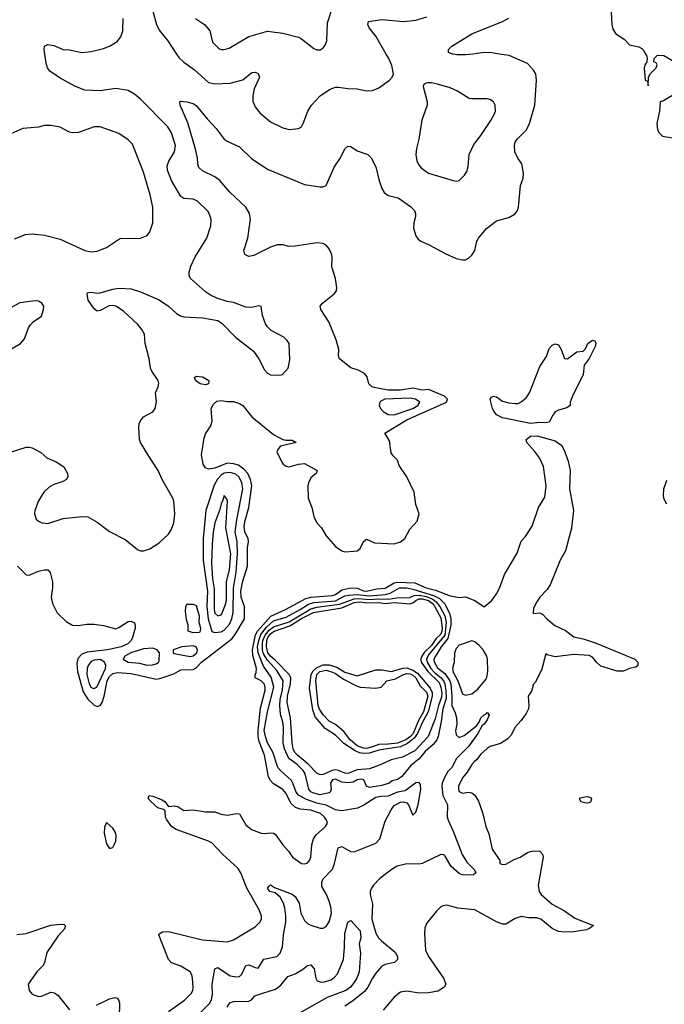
# Model space of a CAD drawing. Header units: inches. Extents: x 1839270 to 1929235, y 762242 to 910350.
# Tile 265 of 362: x 1890529 to 1894695, y 863860 to 870222. Entities that reach past the tile are written whole.
import ezdxf

# ---------------------------------------------------------------- set-up
doc = ezdxf.new("R2010")
doc.units = ezdxf.units.IN
doc.header["$MEASUREMENT"] = 0
doc.layers.add('B8896', color=7, linetype='Continuous')
doc.layers.add('B8897', color=7, linetype='Continuous')

msp = doc.modelspace()

# ---------------------------------------------------------------- linework, layer by layer
at = {"layer": 'B8896', "color": 5}
for points, elevation in [([(1890457.4, 867422.6), (1890570, 867459), (1890590, 867460.9), (1890610, 867455.3), (1890664.6, 867424.6), (1890705.3, 867390), (1890764.9, 867364.9), (1890813.5, 867333.5), (1890837.1, 867290), (1890840.5, 867270), (1890830.7, 867250), (1890804.2, 867235.8), (1890750, 867218.3), (1890719.5, 867200.5), (1890685.7, 867170), (1890650, 867112.3), (1890627.2, 867050), (1890624.9, 867030), (1890634.9, 866994.9), (1890650, 866982), (1890672, 866970), (1890710, 866967.2), (1890810, 866999.6), (1890930, 867012), (1890968.9, 867008.9), (1891030, 866975.5), (1891110, 866915.5), (1891210, 866863.8), (1891290, 866798), (1891310, 866790.6), (1891330, 866790.6), (1891370, 866804), (1891430, 866840.7), (1891490, 866898.8), (1891509.6, 866930.4), (1891526, 866970), (1891531.8, 867028.2), (1891525.1, 867110), (1891518.9, 867130), (1891449.7, 867250), (1891423.5, 867310), (1891362.7, 867402.7), (1891310.7, 867490), (1891303.4, 867510), (1891298, 867590), (1891301.5, 867610), (1891310, 867630.3), (1891330, 867656.9), (1891390, 867688), (1891404.5, 867710), (1891413, 867753), (1891405.6, 867810), (1891423.6, 867850), (1891427.2, 867872.8), (1891423, 867890), (1891382.3, 867950), (1891374, 867970), (1891365, 868030), (1891340.7, 868130), (1891335.1, 868190), (1891319.2, 868219.2), (1891291.6, 868251.6), (1891199.3, 868339.3), (1891150.6, 868370.6), (1891130, 868375.8), (1891106.6, 868373.4), (1891050, 868342.4), (1891030, 868339.5), (1891010, 868354), (1890971.5, 868410), (1890965.6, 868450), (1890970, 868458.8), (1890990, 868461.6), (1891030, 868454.9), (1891050, 868457.4), (1891130, 868481.1), (1891170, 868487.4), (1891250, 868482.3), (1891310, 868463.1), (1891431.1, 868411.1), (1891491.2, 868371.2), (1891543.2, 868323.2), (1891569.2, 868309.2), (1891590, 868302.7), (1891710, 868294.6), (1891810, 868278), (1891838, 868258), (1891923, 868170), (1892039.3, 868079.3), (1892074.4, 868030), (1892110, 867958.8), (1892130, 867937.3), (1892150, 867927.3), (1892210, 867924), (1892228, 867930), (1892264, 867970), (1892275.1, 868024.9), (1892269.6, 868130), (1892257, 868150), (1892235.1, 868170), (1892153.6, 868213.6), (1892130, 868238), (1892117.7, 868257.7), (1892098.4, 868310), (1892088.9, 868368.9), (1892072.1, 868372.1), (1892030, 868362), (1891990, 868363.7), (1891910, 868394.5), (1891870, 868402), (1891803.3, 868423.3), (1891762, 868442), (1891730, 868462.7), (1891633.6, 868550), (1891625.1, 868570), (1891625.1, 868590), (1891635.4, 868630), (1891662.3, 868690), (1891739.1, 868810), (1891763.6, 868890), (1891767.3, 868930), (1891753.6, 868970), (1891744.1, 868984.1), (1891678.4, 869050), (1891650, 869063.1), (1891590, 869067.2), (1891570, 869078.5), (1891510, 869182.6), (1891484.5, 869250), (1891481.9, 869278.1), (1891492.3, 869307.7), (1891530, 869368.5), (1891535.2, 869410), (1891510, 869489.7), (1891487.3, 869530), (1891310, 869708), (1891270, 869741.4), (1891230, 869763.5), (1891150, 869777.7), (1891050, 869762.8), (1890950, 869766.9), (1890890, 869791.2), (1890790, 869844.7), (1890723.7, 869890), (1890709.3, 869910), (1890699.3, 869940.7), (1890691.4, 870000)], 640), ([(1890514, 866690), (1890570, 866634.8), (1890590, 866633.4), (1890650, 866659.3), (1890690, 866667.7), (1890710, 866666.8), (1890726.8, 866650), (1890740.3, 866590), (1890741.3, 866550), (1890732, 866490), (1890740.3, 866450), (1890772.2, 866390), (1890830, 866332.7), (1890870.5, 866310.5), (1890910, 866308), (1890963.5, 866316.5), (1891010, 866316.5), (1891070, 866307.2), (1891150, 866286.4), (1891170, 866293.7), (1891230, 866333.4), (1891250, 866335.5), (1891270, 866323.8), (1891275.6, 866310), (1891276.3, 866290), (1891258.8, 866230), (1891250.2, 866210), (1891227.6, 866190), (1891185.8, 866170), (1891097, 866150), (1890964, 866136), (1890930, 866122.7), (1890905.4, 866094.6), (1890898.9, 866061.1), (1890901.7, 866010), (1890938.7, 865878.7), (1890970, 865831.5), (1891010, 865793.3), (1891030, 865783.4), (1891050, 865791.1), (1891061.2, 865810), (1891074.8, 865850), (1891094.9, 865950), (1891110, 865979), (1891130, 865997.7), (1891163.9, 866003.9), (1891250, 865997.9), (1891410, 865960.6), (1891435.7, 865964.3), (1891525.2, 865994.8), (1891570, 866021), (1891650, 866022.5), (1891670, 866034.7), (1891703.4, 866070), (1891899, 866221), (1891921.2, 866250), (1891981, 866350), (1891981.3, 866430), (1891961.3, 866490), (1891957.6, 866530), (1891970, 866593.4), (1892000.7, 866690), (1892001, 866810), (1892007.9, 866850), (1892004.7, 866870), (1891984.5, 866910), (1891979.9, 866950), (1891985.2, 866985.2), (1892010.4, 867070), (1892028.7, 867210), (1892020.1, 867250), (1892002.8, 867290), (1891978.2, 867318.2), (1891942.9, 867342.9), (1891910, 867353.1), (1891870, 867356.2), (1891790, 867324.6), (1891750, 867318.3), (1891730, 867326), (1891714.3, 867350), (1891705, 867410), (1891721.4, 867518.6), (1891730, 867546.8), (1891763.2, 867596.8), (1891773.2, 867626.8), (1891766, 867710), (1891781.4, 867738.6), (1891803.4, 867756.6), (1891830, 867760.7), (1891870, 867754.5), (1891910, 867754.8), (1891950, 867743), (1891971.4, 867730), (1892030, 867655.6), (1892170, 867541.1), (1892230, 867510.4), (1892250, 867505.5), (1892290, 867505.5), (1892316.3, 867490), (1892214.7, 867465.3), (1892198.7, 867450), (1892190.3, 867430), (1892222.6, 867362.6), (1892231.3, 867350), (1892250, 867337.7), (1892270, 867333.6), (1892330, 867349.2), (1892370, 867353.7), (1892450.4, 867310), (1892445.5, 867290), (1892410, 867261.3), (1892395, 867230), (1892391.3, 867210), (1892393.8, 867130), (1892416.2, 867070), (1892430, 867012.7), (1892449, 866970), (1892478.6, 866938.6), (1892510, 866886), (1892570, 866817.6), (1892610, 866790.6), (1892630, 866784.4), (1892687.3, 866787.3), (1892710, 866790.4), (1892730, 866805.5), (1892750, 866850.8), (1892770, 866864.9), (1892821.7, 866841.7), (1892950, 866834.4), (1892990, 866848.2), (1893016.9, 866870), (1893049.8, 866930), (1893097.5, 866982.5), (1893109.8, 867030), (1893089.8, 867090), (1893078.8, 867170), (1893030, 867268.3), (1892981.7, 867341.7), (1892970, 867376), (1892943, 867403), (1892930, 867424), (1892919.8, 867499.8), (1892889.6, 867550), (1893030, 867636.4), (1893286.2, 867750), (1893294.1, 867770), (1893274.5, 867790), (1893170, 867832), (1893130, 867828.8), (1893070, 867840.1), (1892990, 867827.1), (1892910, 867828), (1892808.3, 867848.3), (1892785.6, 867870), (1892775.1, 867915.1), (1892756.4, 867936.4), (1892716.4, 867956.4), (1892670, 867972.6), (1892594.7, 868030), (1892588.6, 868050), (1892592.1, 868090), (1892573.5, 868153.5), (1892527.3, 868270), (1892475.6, 868350), (1892471.8, 868370), (1892486.6, 868390), (1892562, 868450), (1892576.2, 868470), (1892578.4, 868490), (1892569.6, 868550), (1892545.7, 868625.7), (1892548.7, 868690), (1892545.1, 868710), (1892530, 868741.6), (1892510, 868764), (1892490, 868775.1), (1892450, 868781.1), (1892310, 868757.7), (1892270, 868757.4), (1892230, 868766.3), (1892193.5, 868766.5), (1892150, 868752.8), (1892042.7, 868697.3), (1892010, 868692.6), (1891985, 868705), (1891978.3, 868730), (1892002.4, 868810), (1892017.1, 868902.9), (1892019.8, 868930), (1892014.6, 868970), (1891990.4, 869010.4), (1891887, 869107), (1891822.1, 869182.1), (1891790, 869205.8), (1891710, 869245.4), (1891687.7, 869267.7), (1891680.5, 869290), (1891677.7, 869330), (1891665.9, 869385.9), (1891616.3, 869556.3), (1891566, 869670), (1891564, 869690), (1891570, 869694.8), (1891609.1, 869690.9), (1891650, 869679.3), (1891670, 869667.7), (1891740.9, 869580.9), (1891799.7, 869519.7), (1891850, 869450.3), (1891870, 869436.5), (1891950, 869399.5), (1892030, 869323.8), (1892097.1, 869277.1), (1892134.6, 869254.6), (1892370, 869157.7), (1892470, 869142.6), (1892490, 869142.4), (1892509.6, 869150.4), (1892560.4, 869270), (1892602.4, 869330), (1892630, 869386.8), (1892650, 869404), (1892670, 869402.8), (1892710, 869373.4), (1892778, 869350), (1892800.7, 869330), (1892830, 869270.8), (1892850.2, 869190), (1892870.1, 869130.1), (1892884.2, 869104.2), (1892910, 869086), (1892974.4, 869070), (1893054.6, 869014.6), (1893079.5, 868990), (1893086.3, 868970), (1893086.5, 868950), (1893075.3, 868910), (1893073.8, 868873.8), (1893090, 868826), (1893103.9, 868803.9), (1893121, 868790), (1893170.2, 868770.2), (1893282, 868710), (1893350, 868679.5), (1893390, 868670.3), (1893410, 868670.3), (1893430, 868680.3), (1893450, 868699.5), (1893469.7, 868730), (1893483.5, 868790), (1893493.6, 868810), (1893546.3, 868873.7), (1893610, 868921.7), (1893690, 868944.6), (1893731.8, 868968.2), (1893746, 868990), (1893752.6, 869010), (1893765.4, 869150), (1893782.5, 869197.5), (1893785.7, 869230), (1893774.7, 869290), (1893747.6, 869327.6), (1893728.7, 869368.7), (1893726, 869410), (1893731.1, 869430), (1893744.4, 869450), (1893803.5, 869510), (1893823.8, 869550), (1893857.3, 869670), (1893869.8, 869830), (1893864.1, 869870), (1893850, 869894.8), (1893810, 869939.2), (1893693.2, 869990), (1893628, 870000)], 620), ([(1891543.4, 870000), (1891558.2, 869978.2), (1891590, 869946.5), (1891658.5, 869898.5), (1891750, 869815.9), (1891790, 869807.1), (1891890, 869812), (1891970, 869833), (1892030, 869881.5), (1892050, 869882.4), (1892070, 869873.4), (1892078, 869850), (1892044.4, 869775.6), (1892035.2, 869730), (1892036.1, 869696.1), (1892050, 869659.1), (1892081, 869621), (1892150, 869561.1), (1892230, 869522), (1892270, 869512.4), (1892330, 869519.3), (1892349.6, 869530.4), (1892362, 869550), (1892391.3, 869630), (1892414.3, 869670), (1892470, 869728.9), (1892531.8, 869770), (1892570, 869784.9), (1892590, 869786.7), (1892650, 869777.3), (1892710, 869775.6), (1892770, 869762), (1892810, 869763.7), (1892850, 869781.3), (1892918, 869830), (1892935.1, 869850), (1892943.7, 869870), (1892933.6, 869926.4), (1892915.6, 869970), (1892897.8, 870000)], 640), ([(1893457.4, 870000), (1893410, 869994.2), (1893354.9, 869994.9), (1893330, 869998), (1893325.2, 870000)], 620), ([(1894573.6, 870000), (1894578.9, 869990), (1894583.7, 869970), (1894581.6, 869950), (1894570, 869932.7), (1894565.2, 869910), (1894570, 869832), (1894585.4, 869825.4), (1894590, 869794), (1894592.7, 869850), (1894605.4, 869874.6), (1894642, 869910), (1894648.7, 869930), (1894642, 869942), (1894628, 869950), (1894628.7, 869970), (1894650, 869993.4), (1894692, 869990), (1894770, 869944.9)], 620), ([(1894844.9, 869790), (1894690, 869698), (1894667.3, 869690), (1894664.4, 869630), (1894646.7, 869550), (1894650.5, 869510), (1894660.5, 869490), (1894682.8, 869470), (1894750, 869458)], 620), ([(1890494.9, 868805.1), (1890565.9, 868834.1), (1890610, 868838.5), (1890690, 868829.1), (1890790, 868804), (1890950, 868730.3), (1890990, 868722.6), (1891030, 868726.4), (1891089, 868750), (1891174, 868806), (1891190, 868810.4), (1891250, 868807.2), (1891310, 868810.3), (1891352.2, 868827.8), (1891370, 868850.8), (1891388.4, 868910), (1891389.8, 869010), (1891373.1, 869090), (1891330, 869236), (1891257.3, 869417.3), (1891230, 869445.1), (1891170, 869485.6), (1891050, 869529.5), (1891009.5, 869529.5), (1890910, 869494), (1890870, 869489.8), (1890850, 869495.8), (1890790, 869527.8), (1890730, 869538), (1890690, 869538.9), (1890650, 869528), (1890550, 869519.6), (1890393, 869450)], 660), ([(1890450, 868079.3), (1890535.1, 868130), (1890559.5, 868160.5), (1890586.3, 868230), (1890598.7, 868250), (1890615.1, 868270), (1890670, 868305.5), (1890683.6, 868350), (1890684.5, 868370), (1890672.7, 868390), (1890650, 868402.9), (1890630, 868405.6), (1890530, 868393.3), (1890470, 868360.9)], 660), ([(1891490, 863813.4), (1891594, 863886), (1891636.8, 863930), (1891647.2, 863950), (1891650.6, 863970), (1891646.6, 864030), (1891642, 864050), (1891629.9, 864069.9), (1891570, 864107.4), (1891509, 864129), (1891491.7, 864150), (1891427.6, 864310), (1891430, 864316), (1891451.7, 864328.3), (1891490, 864330.2), (1891710, 864276.8), (1891870, 864263.5), (1891910, 864277.2), (1892050, 864360.3), (1892081.3, 864390), (1892091.1, 864410), (1892092.3, 864430), (1892076.8, 864470), (1891996.8, 864610), (1891958.4, 864710), (1891939.5, 864739.5), (1891839.8, 864830), (1891770, 864902.7), (1891750, 864913.8), (1891540.9, 864990), (1891510, 865009.7), (1891477.3, 865057.3), (1891472.3, 865070), (1891469.5, 865109.5), (1891458.4, 865118.4), (1891422.7, 865130), (1891377.2, 865170), (1891359, 865190), (1891366, 865210), (1891390, 865206), (1891450, 865181.6), (1891467.3, 865170), (1891490, 865138), (1891530, 865141.5), (1891550, 865137.7), (1891590, 865112.7), (1891650, 865117), (1891730, 865104.3), (1891790, 865103.2), (1891830, 865089.2), (1891870, 865081.6), (1891930, 865093.1), (1891950, 865090.5), (1891990, 865020.4), (1892028, 864990), (1892090, 864965.5), (1892110, 864963.6), (1892150, 864969.1), (1892170, 864966.3), (1892179.6, 864959.6), (1892230, 864890.4), (1892266.7, 864850), (1892293, 864810), (1892350, 864770.5), (1892370, 864768), (1892387.2, 864772.8), (1892402, 864790), (1892411.5, 864810), (1892418, 864890), (1892428.7, 864930), (1892444.5, 864955.5), (1892506, 865010), (1892518.9, 865030), (1892512.6, 865050), (1892499.3, 865070), (1892472.2, 865092.2), (1892410, 865114.8), (1892340.9, 865120.9), (1892310.8, 865130.8), (1892280.4, 865160.4), (1892250, 865222.7), (1892230, 865247.8), (1892170, 865284.8), (1892150, 865306.5), (1892137.8, 865330), (1892110.7, 865470), (1892077.2, 865557.2), (1892070.7, 865590.7), (1892070.6, 865630), (1892085.5, 865774.5), (1892116.2, 865890), (1892115.4, 865910), (1892108.1, 865930), (1892090, 865950.4), (1892049.8, 865970), (1892049.9, 865989.9), (1892056.5, 866003.5), (1892059.7, 866030), (1892036.7, 866116.7), (1892032.8, 866150), (1892052.9, 866247.1), (1892064.9, 866270), (1892152.9, 866367.1), (1892246.5, 866410), (1892377.7, 866482.3), (1892410, 866490), (1892550, 866500.9), (1892570, 866507.6), (1892610, 866537.4), (1892670, 866551), (1892710, 866548.7), (1892750, 866532.1), (1892770, 866529.1), (1892836.3, 866543.7), (1892890, 866548.6), (1892950, 866582.6), (1892971.4, 866588.6), (1893082.7, 866582.7), (1893154.8, 866550), (1893215.1, 866535.1), (1893310, 866500.3), (1893371.6, 866488.4), (1893410, 866492), (1893470.4, 866470), (1893530, 866428), (1893579.7, 866470), (1893610, 866512.4), (1893630.4, 866549.6), (1893662.7, 866637.3), (1893744.8, 866775.2), (1893770, 866851.8), (1893797.1, 866882.9), (1893841.3, 866950), (1893881.3, 867070), (1893922.9, 867137.1), (1893931.6, 867210), (1893914.1, 867334.1), (1893887.9, 867390), (1893855, 867435), (1893806.2, 867490), (1893802.3, 867510), (1893829.9, 867530.1), (1893872.9, 867532.9), (1893990, 867500.9), (1894031.7, 867471.7), (1894052.9, 867430), (1894072.9, 867370), (1894086.3, 867310), (1894082.2, 867190), (1894109, 867050), (1894095.6, 866935.6), (1894056.4, 866790), (1894022.6, 866730), (1893957.8, 866570), (1893938.8, 866541.2), (1893890.2, 866490), (1893870, 866460.5), (1893850, 866419.3), (1893848.1, 866388.1), (1893850, 866384.9), (1893890, 866388.8), (1893910, 866378.7), (1893935.3, 866350), (1893987, 866307), (1894055.9, 866275.9), (1894110, 866234), (1894170, 866221.5), (1894254.5, 866194.5), (1894504.6, 866090), (1894523.9, 866070), (1894524.2, 866050), (1894510, 866037.7), (1894470.4, 866029.6), (1894430, 866011.6), (1894390, 866013.5), (1894284.7, 866044.7), (1894255.8, 866070), (1894230, 866102.4), (1894210, 866114.2), (1894110, 866119.4), (1893990, 866104.7), (1893938, 866118), (1893930, 866125.2), (1893900.3, 866019.7), (1893860.7, 865939.3), (1893850, 865928), (1893835.9, 865884.1), (1893814, 865850), (1893820.2, 865790), (1893817.7, 865770), (1893801.4, 865738.6), (1893768.5, 865691.5), (1893730.4, 865650), (1893703.2, 865596.8), (1893684, 865576), (1893635.2, 865544.8), (1893570, 865525.6), (1893550, 865512.3), (1893510, 865477.2), (1893480.9, 865439.1), (1893467.2, 865430), (1893450, 865409.5), (1893421, 865359), (1893390, 865322.4), (1893365.2, 865270), (1893364.9, 865250), (1893370, 865234.8), (1893390, 865224), (1893430, 865231), (1893450, 865226), (1893470.7, 865210.7), (1893493.4, 865173.4), (1893519, 865099), (1893541.6, 865010), (1893560.9, 864960.9), (1893583.4, 864863.4), (1893631, 864790), (1893632, 864770), (1893650, 864762.8), (1893670, 864766.4), (1893723.5, 864796.5), (1893763, 864810), (1893810, 864840.2), (1893830, 864848.1), (1893852.3, 864852.3), (1893890.6, 864850), (1893908.2, 864830), (1893911.8, 864810), (1893878.8, 864630), (1893885.4, 864590), (1893898.8, 864570), (1893970, 864506.5), (1894050, 864464.2), (1894115.9, 864415.9), (1894238, 864370), (1894211.3, 864350), (1894190, 864341.2), (1894094.3, 864325.7), (1894030, 864327.7), (1894010, 864331.1), (1893970, 864349.8), (1893896.3, 864410), (1893870, 864418.9), (1893819.3, 864419.3), (1893770, 864428.4), (1893730, 864415.1), (1893670, 864378.3), (1893650, 864378.3), (1893610, 864393.5), (1893470, 864471.1), (1893360.6, 864480.6), (1893290, 864501.3), (1893263.2, 864496.8), (1893250, 864489.5), (1893220.5, 864459.5), (1893158.7, 864381.3), (1893147.8, 864352.2), (1893145.4, 864314.6), (1893151, 864210), (1893171, 864170), (1893266.9, 864030), (1893282.6, 863990), (1893272.7, 863970), (1893234.2, 863945.8), (1893170, 863933.5), (1893110, 863931.7), (1893030, 863944.8), (1892990, 863937.7), (1892950, 863907.1), (1892877.8, 863822.2)], 580), ([(1894710, 867245.2), (1894690, 867189.2), (1894686.6, 867150), (1894690.3, 867130), (1894710, 867093.4)], 620), ([(1891695.7, 863804.3), (1891755.5, 863864.5), (1891769.3, 863890), (1891774.6, 863925.4), (1891772.1, 863990), (1891790, 864090.4), (1891810, 864098.5), (1891890, 864043.9), (1891930, 864036.9), (1891950, 864040.7), (1891964.9, 864055.1), (1891990, 864111.6), (1892010, 864115.2), (1892050, 864096.9), (1892070, 864092.7), (1892107.2, 864152.8), (1892190, 864168.4), (1892213.3, 864190), (1892228.2, 864231.8), (1892234.8, 864310), (1892249.9, 864390), (1892249.9, 864430), (1892242.3, 864482.3), (1892234, 864514), (1892213, 864553), (1892179.8, 864579.8), (1892145.4, 864590), (1892129.8, 864610), (1892138, 864622), (1892150, 864633), (1892175.6, 864615.6), (1892290, 864571.1), (1892310, 864556.1), (1892334.6, 864514.6), (1892346.5, 864450), (1892370, 864401.3), (1892390, 864382.2), (1892410, 864372.2), (1892470, 864351.4), (1892490, 864351.4), (1892510, 864362.7), (1892530, 864392), (1892544.2, 864450), (1892539.9, 864490), (1892530, 864525.6), (1892512.6, 864570), (1892482.3, 864622.3), (1892481, 864650), (1892490, 864671.9), (1892550, 864734), (1892563, 864770), (1892587.8, 864872.2), (1892610, 864880.8), (1892666.5, 864846.5), (1892690, 864844.5), (1892830, 864900.7), (1892855.4, 864930), (1892890, 865044.4), (1892930, 865117.6), (1892950, 865144.6), (1892990, 865165.8), (1893010, 865168.9), (1893030, 865161.3), (1893041.3, 865150), (1893070, 865082.8), (1893090, 865101), (1893103.5, 865150), (1893121.2, 865250), (1893118.2, 865278.2), (1893110, 865293.3), (1893090, 865290.7), (1893020.8, 865239.2), (1892970, 865230.6), (1892910, 865204.9), (1892863.4, 865203.4), (1892830, 865195.8), (1892754, 865146), (1892713, 865127), (1892610, 865110.5), (1892570, 865117.4), (1892510, 865147.6), (1892450, 865160.7), (1892382.7, 865182.7), (1892330, 865211.1), (1892315.3, 865230), (1892295.1, 865290), (1892285.4, 865305.4), (1892213.7, 865370), (1892197.7, 865390), (1892165.3, 865490), (1892130, 865549.9), (1892117.2, 865590), (1892109.8, 865630), (1892129.6, 865750.4), (1892171.2, 865910), (1892154, 865974), (1892105.2, 866045.2), (1892070.8, 866130.8), (1892066.7, 866170), (1892074.1, 866210), (1892087.7, 866250), (1892123.8, 866296.2), (1892170, 866337.1), (1892250, 866360.6), (1892340.8, 866410), (1892394.4, 866445.6), (1892430, 866455.6), (1892570, 866466.9), (1892630, 866498.6), (1892655.4, 866504.6), (1892710, 866508.8), (1892790, 866499.6), (1892892, 866508), (1892924.2, 866515.8), (1892984.3, 866550), (1893030, 866551), (1893070, 866543), (1893202.2, 866502.2), (1893241.6, 866481.6), (1893274.6, 866450), (1893306.3, 866386.3), (1893315.6, 866350), (1893315.7, 866310), (1893296.8, 866223.2), (1893253, 866170), (1893216.1, 866110), (1893206.2, 866090), (1893207.6, 866072.4), (1893230, 866034.3), (1893276.8, 865996.8), (1893308.8, 865950), (1893314.7, 865930), (1893322.5, 865850), (1893322.6, 865790), (1893343.8, 865743.8), (1893352, 865710), (1893354.3, 865670), (1893346.1, 865626.1), (1893350, 865600.3), (1893370, 865583.8), (1893402.4, 865597.6), (1893480.1, 865659.9), (1893498, 865682), (1893509.7, 865710), (1893530, 865730.4), (1893543.3, 865736.7), (1893550, 865746), (1893562.8, 865730), (1893550, 865697.2), (1893530, 865669.6), (1893517.5, 865662.5), (1893490, 865609.6), (1893430, 865526.2), (1893352, 865448), (1893321.8, 865390), (1893296.6, 865363.4), (1893273.9, 865326.1), (1893259.7, 865290), (1893257.1, 865270), (1893262.8, 865210), (1893292.6, 865150), (1893292.2, 865072.2), (1893297.7, 865050), (1893330, 864979.5), (1893387.4, 864827.4), (1893419.5, 864779.5), (1893468.7, 864730), (1893476.4, 864710), (1893462.4, 864697.6), (1893430, 864693.5), (1893390, 864697.4), (1893370, 864704.8), (1893318, 864750), (1893278, 864818), (1893270, 864825.3), (1893250, 864827.3), (1893130, 864769.8), (1893110, 864765.2), (1893030, 864768.6), (1892967.6, 864752.4), (1892930, 864729.9), (1892855.2, 864670), (1892815.5, 864630), (1892801.8, 864610), (1892794.2, 864590), (1892793.6, 864570), (1892809.3, 864509.3), (1892804.1, 864410), (1892830, 864320.3), (1892847.1, 864290), (1892866.5, 864270), (1892956, 864196), (1892970.2, 864170), (1892971.2, 864148.8), (1892950.8, 864130), (1892890, 864118), (1892870, 864106), (1892830, 864060.4), (1892809.5, 864030), (1892779.4, 863970), (1892757.8, 863942.2), (1892680, 863880), (1892630, 863848.1)], 560), ([(1890510, 864311.3), (1890570, 864317.7), (1890730, 864372), (1890790, 864379), (1890816.2, 864376.2), (1890822, 864370), (1890820.4, 864350), (1890777.6, 864302.4), (1890705.4, 864194.6), (1890690.2, 864130), (1890680.7, 864110), (1890639.1, 864070), (1890583.8, 863990), (1890590.5, 863950), (1890610, 863924.9), (1890650, 863910.3), (1890670, 863913.8), (1890730, 863937.7), (1890754.3, 863934.3), (1890777.4, 863917.4), (1890850, 863824)], 580), ([(1891870, 863842), (1891887.4, 863870), (1891910, 863877.3), (1892010, 863881), (1892027.4, 863890), (1892047, 863913), (1892059.9, 863920.1), (1892182.8, 863957.2), (1892215.7, 863984.3), (1892260.9, 864039.1), (1892310, 864056.9), (1892356, 864084), (1892390, 864110.5), (1892410, 864115.5), (1892432.6, 864090), (1892442, 864030), (1892452, 864012), (1892470, 864004.6), (1892490, 864003.7), (1892541, 864019), (1892564.2, 864035.8), (1892582.3, 864057.7), (1892621.1, 864150), (1892628.4, 864230), (1892630, 864318), (1892650, 864391.3), (1892670, 864401), (1892730, 864334), (1892734.5, 864290), (1892723.8, 864250), (1892731.3, 864190), (1892721.8, 864070), (1892707.3, 864030), (1892682.6, 863990), (1892665.9, 863970), (1892637.7, 863950), (1892515.6, 863904.4), (1892337.5, 863802.5)], 540), ([(1891025.5, 863854.5), (1891110, 863896.2), (1891144.4, 863904.4), (1891158.9, 863898.9), (1891168.2, 863888.2), (1891174, 863870), (1891172.7, 863772.7)], 580)]:
    msp.add_lwpolyline(points, dxfattribs=dict(at, elevation=elevation))
for points, elevation in [([(1893165.8, 869814.2), (1893152, 869810), (1893139.6, 869800.4), (1893136, 869790), (1893163, 869690), (1893162.4, 869670), (1893128.2, 869571.8), (1893108.1, 869450), (1893092.4, 869390), (1893089, 869350), (1893096, 869310), (1893106.4, 869286.4), (1893124.2, 869264.2), (1893170.2, 869230.2), (1893330, 869182.4), (1893350, 869178), (1893370, 869182), (1893403.8, 869216.2), (1893419.1, 869240.9), (1893427.3, 869272.7), (1893434.6, 869350), (1893464.2, 869415.8), (1893510, 869474.4), (1893574, 869570), (1893595.6, 869610), (1893604.2, 869630), (1893602.4, 869670), (1893590, 869692), (1893567, 869707), (1893550, 869711), (1893450, 869709.7), (1893433.6, 869713.6), (1893359.1, 869759.1), (1893310, 869781.7), (1893230, 869806), (1893190, 869813.3)], 640), ([(1893930, 867617.7), (1893890, 867620.3), (1893830, 867613.2), (1893649.3, 867650), (1893610, 867669.8), (1893596.2, 867690), (1893584.5, 867710), (1893569.2, 867770.8), (1893577.2, 867782.8), (1893590, 867790.4), (1893610, 867785.5), (1893650, 867757), (1893690, 867747), (1893730, 867741.1), (1893750, 867742.6), (1893770, 867752.9), (1893801.7, 867778.3), (1893823.9, 867810), (1893890, 867980.5), (1893933.7, 868046.3), (1893950, 868096.3), (1893970, 868119.1), (1893990, 868126.8), (1894010, 868121), (1894027.3, 868090), (1894050, 868032), (1894070, 868031.3), (1894130, 868076), (1894170, 868081), (1894185.6, 868094.4), (1894201.2, 868130), (1894230, 868150.8), (1894246.4, 868146.4), (1894252, 868132), (1894248, 868110), (1894210, 868032.3), (1894177.1, 867990), (1894170.2, 867930), (1894100.4, 867790), (1894087.3, 867750), (1894086, 867730), (1894065.2, 867714.8), (1894010, 867699.6), (1893990, 867687.3), (1893973.6, 867666.4), (1893950, 867622.4)], 580), ([(1891730, 867862.7), (1891695.3, 867870), (1891665.2, 867890), (1891658, 867910), (1891670, 867918), (1891710, 867914), (1891750.8, 867890), (1891750, 867868.7)], 620), ([(1893050, 867777.5), (1892889.3, 867770.7), (1892862.6, 867757.4), (1892856.4, 867750), (1892852.6, 867730), (1892860.8, 867710), (1892878, 867690), (1892910, 867670.9), (1892950, 867668.6), (1893069.8, 867710), (1893101.5, 867730), (1893115.5, 867750), (1893087.1, 867770)], 640), ([(1891890, 867295.6), (1891850, 867290.9), (1891830, 867278.9), (1891806.3, 867253.7), (1891785.3, 867214.7), (1891732.8, 867050), (1891714.9, 866870), (1891713.8, 866730), (1891742.4, 866530), (1891739.2, 866430), (1891746.1, 866350), (1891770, 866267.8), (1891790, 866262), (1891830, 866267.4), (1891850, 866276.8), (1891883.8, 866316.2), (1891899, 866350), (1891908.6, 866391.4), (1891911.5, 866548.5), (1891927.7, 866652.3), (1891935.6, 866770), (1891933.4, 866850), (1891921.5, 866910), (1891931.6, 866990), (1891970.2, 867190), (1891964.4, 867230), (1891946.9, 867266.9), (1891925.1, 867285.1)], 640), ([(1891850, 867148), (1891842.8, 867117.2), (1891830, 867094), (1891822.7, 867057.3), (1891790, 866971.5), (1891778.5, 866910), (1891772.4, 866830), (1891769.5, 866710), (1891775.3, 866610), (1891785.4, 866545.4), (1891785.4, 866410), (1891790, 866388), (1891810, 866369.1), (1891830, 866375.5), (1891836.1, 866383.9), (1891861.8, 866450), (1891865.4, 866470), (1891865.1, 866590), (1891884.9, 866670), (1891894, 866770), (1891862.2, 866937.8), (1891871.9, 867110), (1891870, 867122)], 660), ([(1892790, 865261.7), (1892769.5, 865270), (1892753.6, 865310), (1892734.7, 865314.7), (1892710, 865310.9), (1892683.7, 865296.3), (1892650, 865290.8), (1892610, 865295.6), (1892570, 865314.1), (1892550, 865311.1), (1892538, 865290), (1892541.3, 865250), (1892535.5, 865230), (1892530, 865226.3), (1892470, 865213.8), (1892430, 865223.4), (1892410, 865233.6), (1892396.8, 865250), (1892373.6, 865350), (1892362, 865370), (1892322.2, 865410), (1892269.2, 865449.2), (1892239.8, 865510), (1892232.1, 865550), (1892234.1, 865650), (1892230, 865682.7), (1892215.4, 865735.4), (1892210.7, 865790.7), (1892211.3, 865830), (1892227.1, 865892.9), (1892231.1, 865950), (1892190, 866016.1), (1892130, 866083.5), (1892105.5, 866125.5), (1892098.9, 866150), (1892098.6, 866190), (1892101.1, 866210), (1892114.9, 866245.1), (1892141.6, 866278.4), (1892170, 866298.2), (1892270, 866331.8), (1892410, 866415.5), (1892450, 866425.9), (1892595, 866445), (1892690, 866480.3), (1892717.5, 866482.5), (1892790, 866476.1), (1892850, 866480.6), (1892910, 866478.5), (1892967, 866487), (1893050, 866489.6), (1893078.9, 866501.1), (1893110, 866504.6), (1893155.3, 866495.3), (1893197.9, 866477.9), (1893220.9, 866460.9), (1893243.8, 866430), (1893276.4, 866370), (1893286.1, 866326.1), (1893275.5, 866244.5), (1893170, 866117.2), (1893158.2, 866090), (1893161.3, 866070), (1893186.6, 866030), (1893210, 866003.8), (1893252.4, 865970), (1893267.8, 865950), (1893275.7, 865930), (1893282.8, 865882.8), (1893284.4, 865835.6), (1893263.6, 865770), (1893253.2, 865686.8), (1893233.5, 865590), (1893225.5, 865570), (1893201.8, 865538.2), (1893150, 865493.7), (1893110, 865446.6), (1893056.6, 865403.4), (1892996.1, 865330), (1892970, 865313.7), (1892935.9, 865304.1), (1892917.6, 865290), (1892870, 865274.4)], 540), ([(1892650, 865352.1), (1892630, 865352.6), (1892590, 865370.6), (1892570, 865374.8), (1892548.7, 865371.3), (1892490, 865345.2), (1892470, 865343.8), (1892450, 865353.3), (1892392.5, 865412.5), (1892323.4, 865470), (1892307.8, 865487.8), (1892297.3, 865510), (1892289.2, 865550), (1892279.4, 865710), (1892257, 865810), (1892260.4, 865850), (1892279.2, 865930), (1892280.2, 865970), (1892269.9, 865990), (1892182.4, 866082.4), (1892148.9, 866108.9), (1892132.4, 866130), (1892124.1, 866170), (1892126.4, 866210), (1892132.7, 866230), (1892147.6, 866252.4), (1892170, 866269.2), (1892274.5, 866305.5), (1892350, 866353.3), (1892428, 866392), (1892610, 866422.7), (1892690, 866456.5), (1892730, 866460.3), (1892770, 866454.6), (1892850, 866455.9), (1892890, 866450.2), (1892950, 866455.7), (1893050, 866448.3), (1893070, 866454), (1893089.8, 866470.2), (1893110, 866479.2), (1893130, 866480.1), (1893170, 866468.9), (1893197.2, 866450), (1893210, 866432.7), (1893250, 866356.2), (1893259.8, 866290), (1893257.7, 866270), (1893250, 866252.1), (1893218.4, 866221.6), (1893190, 866178.8), (1893144.4, 866135.6), (1893127, 866110), (1893120.7, 866090), (1893124.5, 866070), (1893166.4, 866010), (1893238.9, 865938.9), (1893250.1, 865910.1), (1893257.1, 865870), (1893255.6, 865844.4), (1893236.1, 865790), (1893214.8, 865705.2), (1893169, 865590), (1893083, 865497), (1893003.5, 865456.5), (1892930, 865439.9), (1892854.3, 865405.7), (1892790, 865382.6), (1892710, 865374.8)], 520), ([(1891650, 866260.2), (1891618, 866270), (1891617, 866310), (1891607.1, 866347.1), (1891601.2, 866398.8), (1891602.7, 866430), (1891610, 866444.7), (1891650, 866444.9), (1891670, 866436.3), (1891688, 866370), (1891687.6, 866330), (1891698, 866290), (1891695.4, 866270), (1891690, 866262.6)], 620), ([(1893450, 866207.6), (1893370, 866181.2), (1893350, 866159.8), (1893338.9, 866130), (1893337, 866070), (1893326.8, 866030), (1893330, 866005.2), (1893360.8, 865950), (1893390, 865866.3), (1893410, 865858.2), (1893450, 865866.7), (1893490, 865896.3), (1893541.2, 865958.8), (1893548.7, 865971.3), (1893553.7, 866010), (1893553.1, 866090), (1893548.6, 866110), (1893523.6, 866150), (1893498.5, 866178.5), (1893470, 866201.1)], 580), ([(1891390, 866160.2), (1891330, 866157), (1891246.2, 866130), (1891207.5, 866110), (1891197.3, 866090), (1891230, 866071.6), (1891303.9, 866063.9), (1891350, 866051.4), (1891387.3, 866052.7), (1891410, 866060.6), (1891426.6, 866070), (1891430, 866078.8), (1891433, 866130), (1891416.9, 866150)], 640), ([(1891650, 866175.9), (1891576, 866170), (1891520.5, 866150), (1891520.4, 866130), (1891527.1, 866127.1), (1891630, 866107.8), (1891650, 866111.2), (1891673.8, 866130), (1891678, 866150), (1891669.9, 866169.9)], 640), ([(1891050, 866087), (1891010, 866084.1), (1890990, 866075), (1890971.1, 866050), (1890964.1, 866030), (1890962.3, 865990), (1890977.6, 865930), (1890990, 865908.1), (1891010, 865901.5), (1891030, 865913.5), (1891082.8, 866030), (1891085.9, 866050), (1891077.4, 866070)], 640), ([(1892710, 865983.3), (1892830, 866020.7), (1892870, 866021.9), (1892930, 866011), (1893007, 866033), (1893030, 866033.8), (1893070, 866019.7), (1893099.2, 865999.2), (1893181.8, 865901.8), (1893194.5, 865874.5), (1893195.5, 865850), (1893168.7, 865750), (1893130, 865679), (1893100.4, 865610), (1893079.3, 865580.7), (1893034.7, 865545.3), (1892990, 865523.5), (1892850, 865501.4), (1892810, 865488.4), (1892790, 865482.5), (1892750, 865480.4), (1892724.7, 865484.7), (1892696.9, 865496.9), (1892624.8, 865544.8), (1892570, 865599.9), (1892503, 865643), (1892437.5, 865717.5), (1892422.4, 865762.4), (1892402.9, 865902.9), (1892412.8, 865990), (1892425, 866015), (1892446.3, 866033.7), (1892490, 866053.3), (1892530, 866054.5), (1892578.1, 866038.1), (1892630, 866005.6)], 480), ([(1892830, 865903.1), (1892865.1, 865910), (1892901.3, 865950), (1892956.9, 865963.1), (1893010, 865992), (1893030, 865996.9), (1893050, 865995.6), (1893070, 865986.9), (1893089.8, 865970), (1893117.9, 865917.9), (1893157.3, 865877.3), (1893166.2, 865850), (1893139.6, 865750), (1893106.8, 865693.2), (1893072.5, 865610), (1893055.1, 865590), (1893025.2, 865570), (1892970, 865548), (1892910, 865540.2), (1892850, 865539.1), (1892810, 865524.5), (1892770, 865512.7), (1892750, 865514.2), (1892709.9, 865530), (1892663.6, 865570), (1892622.8, 865622.8), (1892570, 865667.1), (1892530, 865690.4), (1892489.3, 865730), (1892466.7, 865766.7), (1892458.8, 865790), (1892443, 865950), (1892448.2, 865990), (1892469.7, 866010), (1892510, 866018), (1892550, 866006.9), (1892570, 865998.2), (1892620.8, 865960.8), (1892710, 865915.1), (1892730, 865910.1)], 460), ([(1894190, 865200.9), (1894144.6, 865190), (1894155.8, 865170), (1894190, 865161.7), (1894210, 865163.2), (1894223.1, 865170), (1894225.7, 865190), (1894210, 865199.1)], 620), ([(1891090, 865035.3), (1891076.2, 865003.8), (1891074.3, 864965.7), (1891090, 864898), (1891110, 864867), (1891130, 864872.4), (1891140.4, 864890), (1891150, 864914), (1891152.4, 864950), (1891147.6, 864970), (1891130, 864997.6)], 620)]:
    msp.add_lwpolyline(points, close=True, dxfattribs=dict(at, elevation=elevation))
at = {"layer": 'B8897', "color": 5}
for points, elevation in [([(1891390, 870277.3), (1891412.9, 870190), (1891430, 870153.7), (1891485.4, 870085.4), (1891543.4, 870000)], 640), ([(1891665.3, 870230), (1891723.8, 870190), (1891750, 870160.5), (1891757, 870150), (1891775.5, 870075.5), (1891816.2, 870036.2), (1891830, 870028.9), (1891849, 870029), (1891882.2, 870037.8), (1892010, 870112.2), (1892130, 870146.9), (1892230, 870135.3), (1892330, 870108.4), (1892350, 870098.4), (1892430, 870035.5), (1892450, 870027.3), (1892470, 870027.3), (1892490, 870041), (1892502.9, 870057.1), (1892514.3, 870085.7), (1892518.8, 870201.2), (1892550, 870301.1)], 660), ([(1894348.4, 870310), (1894354.8, 870190), (1894361.4, 870161.4), (1894381.1, 870130), (1894435.3, 870095.3), (1894470, 870059.6), (1894530, 870046.5), (1894550, 870035.3), (1894562, 870022), (1894573.6, 870000)], 620), ([(1890691.4, 870000), (1890687.3, 870030), (1890689.3, 870050), (1890710, 870062), (1890750, 870054), (1890810, 870028.4), (1890850, 870026), (1890930, 870010.3), (1890990, 870015.6), (1891070, 870035.2), (1891109.9, 870050.1), (1891159.5, 870080.5), (1891183.5, 870110), (1891194.5, 870150), (1891197.8, 870230)], 640), ([(1892897.8, 870000), (1892830, 870114.5), (1892787.6, 870170), (1892778.4, 870190), (1892784, 870210), (1892870, 870224), (1893010, 870209.2), (1893090, 870219.7), (1893159.8, 870240.2)], 640), ([(1893325.2, 870000), (1893301.2, 870010), (1893299.3, 870030), (1893320.9, 870050), (1893450, 870131.3), (1893649.6, 870210), (1893689.2, 870230.8)], 620), ([(1893628, 870000), (1893570, 870008.9), (1893513.2, 870006.8), (1893457.4, 870000)], 620)]:
    msp.add_lwpolyline(points, dxfattribs=dict(at, elevation=elevation))

doc.saveas('drawing.dxf')
